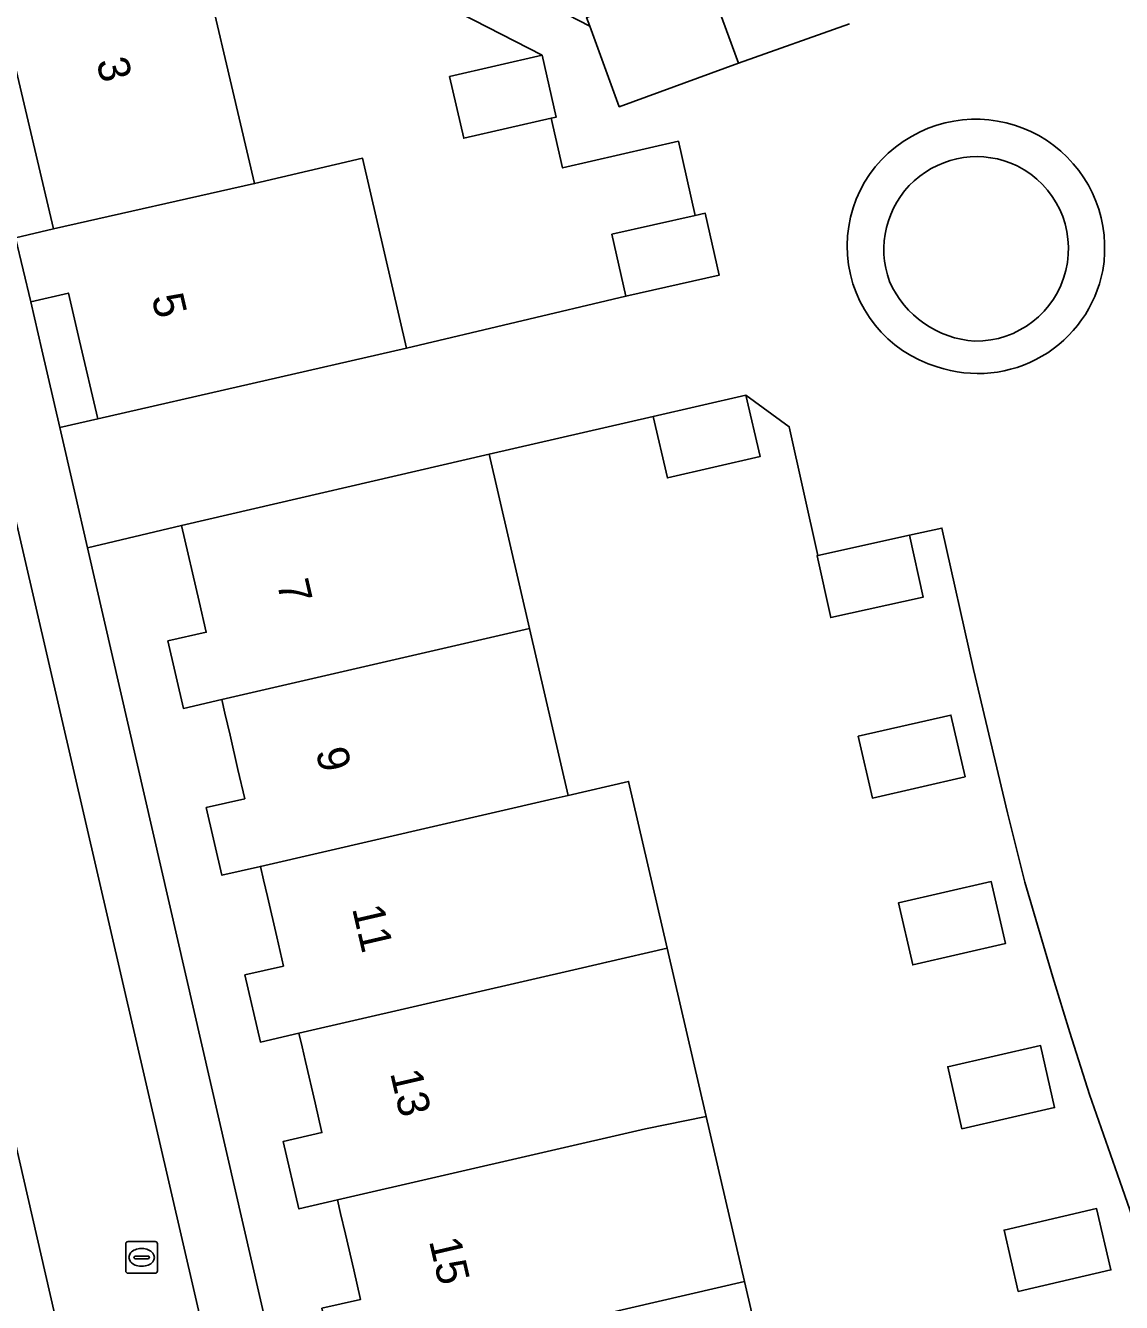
# Model space of a CAD drawing. Extents: x 156412 to 157779, y 382335 to 383768.
# Drawn here: x 156932.17 to 156966.74, y 383606.73 to 383647.01 of the extents above; entities that cross this region are included whole.
import ezdxf

# ---------------------------------------------------------------- set-up
doc = ezdxf.new("R2010")
doc.units = 0
for name, color, linetype in [('IMGEO_Erf', 7, 'Continuous'), ('IMGEO_Pand', 7, 'Continuous'), ('IMGEO_Pand_nummerreeks', 7, 'Continuous'), ('IMGEO_Parkeervlak_open', 7, 'Continuous'), ('IMGEO_Rijbaan_lokaal_gesloten', 7, 'Continuous'), ('IMGEO_Rijbaan_lokaal_open', 7, 'Continuous'), ('IMGEO_Rioolput', 7, 'Continuous'), ('IMGEO_Struiken', 7, 'Continuous'), ('IMGEO_Voetpad_open', 7, 'Continuous')]:
    doc.layers.add(name, color=color, linetype=linetype)

msp = doc.modelspace()

# ---------------------------------------------------------------- linework, layer by layer
at = {"layer": 'IMGEO_Erf'}
for points in [[(156928.136, 383656.312), (156928.315, 383655.543), (156928.875, 383653.141), (156930.054, 383648.078), (156930.612, 383645.686), (156931.862, 383640.321), (156933.053, 383640.6), (156931.799, 383645.964), (156931.24, 383648.355), (156930.974, 383649.493), (156930.056, 383653.418), (156929.495, 383655.819), (156929.15, 383657.294), (156936.71, 383660.004), (156937.794, 383660.392), (156940.119, 383661.226), (156944.482, 383662.79), (156945.928, 383663.308), (156946.124, 383663.378)], [(156937.306, 383650.956), (156939.4, 383642.026), (156942.807, 383642.824), (156944.191, 383636.837), (156951.109, 383638.474), (156950.669, 383640.429), (156953.291, 383641.018), (156952.765, 383643.361), (156949.111, 383642.522), (156948.751, 383644.087), (156945.993, 383643.455), (156945.546, 383645.403), (156948.468, 383646.074), (156944.142, 383648.308)], [(156944.834, 383649.649), (156949.969, 383646.998), (156949.871, 383647.267)], [(156953.633, 383648.643), (156954.663, 383645.824), (156958.159, 383647.062)], [(156967.231, 383608.987), (156966.688, 383610.554), (156965.734, 383613.287), (156965.106, 383615.243), (156964.575, 383616.993), (156963.687, 383619.985), (156963.146, 383622.179), (156962.068, 383626.697), (156961.077, 383631.159), (156960.058, 383630.933), (156960.49, 383628.983), (156957.572, 383628.336), (156957.139, 383630.285), (156957.166, 383630.291), (156956.263, 383634.358), (156954.894, 383635.356), (156955.342, 383633.416), (156952.418, 383632.74), (156951.97, 383634.681), (156946.795, 383633.488), (156948.068, 383627.99), (156949.286, 383622.729), (156951.195, 383623.17), (156952.415, 383617.909), (156953.646, 383612.595), (156954.852, 383607.388), (156956.071, 383602.127)], [(156941.521, 383606.548), (156942.739, 383606.828), (156942.524, 383607.76), (156942.265, 383608.881), (156942.113, 383609.539), (156942.015, 383609.965), (156940.795, 383609.683), (156940.305, 383611.812), (156941.523, 383612.091), (156941.306, 383613.029), (156941.004, 383614.337), (156940.899, 383614.792), (156940.799, 383615.226), (156939.582, 383614.945), (156939.094, 383617.066), (156940.309, 383617.345), (156940.095, 383618.27), (156939.802, 383619.536), (156939.679, 383620.068), (156939.582, 383620.487), (156938.366, 383620.206), (156937.874, 383622.341), (156939.089, 383622.62), (156938.875, 383623.549), (156938.626, 383624.624), (156938.465, 383625.323), (156938.367, 383625.749), (156937.155, 383625.469), (156936.665, 383627.598), (156937.875, 383627.875), (156937.648, 383628.846), (156937.09, 383631.239), (156934.132, 383630.532), (156956.071, 383535.145)]]:
    msp.add_lwpolyline(points, dxfattribs=at)
for points in [[(156933.88, 383637.063), (156933.527, 383638.573), (156932.344, 383638.296), (156932.693, 383636.783), (156933.257, 383634.334), (156934.454, 383634.607)], [(156958.435, 383624.593), (156961.359, 383625.263), (156961.806, 383623.313), (156958.882, 383622.643)], [(156959.706, 383619.338), (156962.63, 383620.011), (156963.081, 383618.054), (156960.157, 383617.38)], [(156961.706, 383612.213), (156961.261, 383614.17), (156964.186, 383614.836), (156964.631, 383612.878)], [(156963.485, 383607.078), (156963.035, 383609.014), (156965.956, 383609.694), (156966.407, 383607.758)]]:
    msp.add_lwpolyline(points, close=True, dxfattribs=at)
at = {"layer": 'IMGEO_Pand'}
for points in [[(156937.306, 383650.956), (156930.974, 383649.493), (156931.24, 383648.355), (156931.799, 383645.964), (156933.053, 383640.6), (156939.4, 383642.026)], [(156953.633, 383648.643), (156949.871, 383647.267), (156949.969, 383646.998), (156950.902, 383644.449), (156954.663, 383645.824)], [(156948.468, 383646.074), (156945.546, 383645.403), (156945.993, 383643.455), (156948.751, 383644.087), (156948.915, 383644.125)], [(156939.4, 383642.026), (156933.053, 383640.6), (156931.862, 383640.321), (156932.344, 383638.296), (156933.527, 383638.573), (156933.88, 383637.063), (156934.454, 383634.607), (156944.191, 383636.837), (156942.807, 383642.824)], [(156953.61, 383641.09), (156953.291, 383641.018), (156950.669, 383640.429), (156951.109, 383638.474), (156954.05, 383639.135)], [(156952.418, 383632.74), (156955.342, 383633.416), (156954.894, 383635.356), (156951.97, 383634.681)], [(156946.795, 383633.488), (156937.09, 383631.239), (156937.648, 383628.846), (156937.875, 383627.875), (156936.665, 383627.598), (156937.155, 383625.469), (156938.367, 383625.749), (156948.068, 383627.99)], [(156960.058, 383630.933), (156957.166, 383630.291), (156957.139, 383630.285), (156957.572, 383628.336), (156960.49, 383628.983)], [(156948.068, 383627.99), (156938.367, 383625.749), (156938.465, 383625.323), (156938.626, 383624.624), (156938.875, 383623.549), (156939.089, 383622.62), (156937.874, 383622.341), (156938.366, 383620.206), (156939.582, 383620.487), (156948.811, 383622.619), (156949.286, 383622.729)], [(156958.882, 383622.643), (156961.806, 383623.313), (156961.359, 383625.263), (156958.435, 383624.593)], [(156949.286, 383622.729), (156948.811, 383622.619), (156939.582, 383620.487), (156939.679, 383620.068), (156939.802, 383619.536), (156940.095, 383618.27), (156940.309, 383617.345), (156939.094, 383617.066), (156939.582, 383614.945), (156940.799, 383615.226), (156949.739, 383617.291), (156950.505, 383617.468), (156952.415, 383617.909), (156951.195, 383623.17)], [(156960.157, 383617.38), (156963.081, 383618.054), (156962.63, 383620.011), (156959.706, 383619.338)], [(156952.415, 383617.909), (156950.505, 383617.468), (156949.739, 383617.291), (156940.799, 383615.226), (156940.899, 383614.792), (156941.004, 383614.337), (156941.306, 383613.029), (156941.523, 383612.091), (156940.305, 383611.812), (156940.795, 383609.683), (156942.015, 383609.965), (156951.724, 383612.208), (156953.646, 383612.595)], [(156961.706, 383612.213), (156964.631, 383612.878), (156964.186, 383614.836), (156961.261, 383614.17)], [(156953.646, 383612.595), (156951.724, 383612.208), (156942.015, 383609.965), (156942.113, 383609.539), (156942.265, 383608.881), (156942.524, 383607.76), (156942.739, 383606.828), (156941.521, 383606.548), (156942.01, 383604.422), (156943.23, 383604.704), (156954.852, 383607.388)], [(156963.485, 383607.078), (156966.407, 383607.758), (156965.956, 383609.694), (156963.035, 383609.014)], [(156954.852, 383607.388), (156943.23, 383604.704), (156943.329, 383604.275), (156943.453, 383603.74), (156943.743, 383602.487), (156943.957, 383601.562), (156942.74, 383601.283), (156943.228, 383599.161), (156944.447, 383599.443), (156956.071, 383602.127)]]:
    msp.add_lwpolyline(points, close=True, dxfattribs=at)
at = {"layer": 'IMGEO_Parkeervlak_open'}
msp.add_lwpolyline([(156931.269, 383614.273), (156927.037, 383613.294), (156929.274, 383603.572), (156933.508, 383604.554)], close=True, dxfattribs=at)
at = {"layer": 'IMGEO_Rijbaan_lokaal_gesloten'}
for points in [[(156954.52, 383533.42), (156931.728, 383631.996), (156925.894, 383657.35)], [(156922.414, 383651.91), (156923.639, 383646.75), (156924.741, 383642.108), (156924.935, 383641.294), (156926.067, 383636.523), (156926.4, 383635.123), (156926.99, 383632.637), (156927.549, 383630.279), (156928.517, 383626.225), (156929.661, 383621.259), (156929.9, 383620.22), (156931.013, 383615.387), (156931.269, 383614.273), (156933.508, 383604.554)]]:
    msp.add_lwpolyline(points, dxfattribs=at)
for centre, radius, start, end in [((156962.146, 383639.993), 4.065, 349.9717, 115.6358), ((156962.065, 383640.055), 3.975, 114.9717, 253.3929), ((156962.173, 383639.949), 2.928, 64.1695, 200.2644), ((156962.152, 383639.974), 2.915, 269.2964, 63.5796), ((156962.211, 383640.046), 4.011, 251.359, 349.0556), ((156962.311, 383640.205), 3.152, 203.7553, 266.461)]:
    msp.add_arc(centre, radius, start, end, dxfattribs=at)
at = {"layer": 'IMGEO_Rijbaan_lokaal_open'}
for points in [[(156958.159, 383647.062), (156954.663, 383645.824), (156950.902, 383644.449), (156949.969, 383646.998), (156944.834, 383649.649)], [(156944.142, 383648.308), (156948.468, 383646.074), (156948.915, 383644.125), (156948.751, 383644.087), (156949.111, 383642.522), (156952.765, 383643.361), (156953.291, 383641.018), (156953.61, 383641.09), (156954.05, 383639.135), (156951.109, 383638.474), (156944.191, 383636.837), (156934.454, 383634.607), (156933.257, 383634.334), (156933.72, 383632.324), (156934.132, 383630.532), (156937.09, 383631.239), (156946.795, 383633.488), (156951.97, 383634.681), (156954.894, 383635.356), (156956.263, 383634.358), (156957.166, 383630.291), (156960.058, 383630.933), (156961.077, 383631.159), (156962.068, 383626.697), (156963.146, 383622.179), (156963.687, 383619.985), (156964.575, 383616.993), (156965.106, 383615.243), (156965.734, 383613.287), (156966.688, 383610.554), (156967.231, 383608.987)]]:
    msp.add_lwpolyline(points, dxfattribs=at)
for centre, radius, start, end in [((156962.146, 383639.993), 4.065, 349.9717, 115.6358), ((156962.065, 383640.055), 3.975, 114.9717, 253.3929), ((156962.211, 383640.046), 4.011, 251.359, 349.0556)]:
    msp.add_arc(centre, radius, start, end, dxfattribs=at)
at = {"layer": 'IMGEO_Rioolput'}
for p, q in [((156935.336, 383607.727), (156935.336, 383608.579)), ((156935.411, 383608.653), (156936.263, 383608.653)), ((156936.337, 383608.579), (156936.337, 383607.727)), ((156935.595, 383608.147), (156935.595, 383608.159)), ((156936.033, 383608.11), (156935.635, 383608.11)), ((156935.638, 383608.196), (156936.036, 383608.196)), ((156935.824, 383608.433), (156935.849, 383608.433)), ((156936.079, 383608.159), (156936.079, 383608.147)), ((156935.847, 383607.873), (156935.822, 383607.873)), ((156936.263, 383607.653), (156935.411, 383607.653))]:
    msp.add_line(p, q, dxfattribs=at)
for points in [[(156935.336, 383607.727), (156935.336, 383608.579)], [(156935.411, 383608.653), (156936.263, 383608.653)], [(156936.337, 383608.579), (156936.337, 383607.727)], [(156936.263, 383607.653), (156935.411, 383607.653)]]:
    msp.add_lwpolyline(points, dxfattribs=at)
for centre, radius, start, end in [((156935.413, 383608.577), 0.0765, 91.552, 178.448), ((156935.413, 383608.577), 0.0765, 91.552, 178.448), ((156936.261, 383608.577), 0.0765, 1.552, 88.448), ((156936.261, 383608.577), 0.0765, 1.552, 88.448), ((156935.635, 383608.156), 0.0403, 85.8775, 175.7526), ((156935.632, 383608.146), 0.0366, 178.938, 274.7102), ((156936.036, 383608.153), 0.043, 264.8664, 352.4533), ((156936.04, 383608.158), 0.0386, 1.7309, 96.639), ((156935.413, 383607.729), 0.0765, 181.552, 268.448), ((156935.413, 383607.729), 0.0765, 181.552, 268.448), ((156936.261, 383607.729), 0.0765, 271.552, 358.448), ((156936.261, 383607.729), 0.0765, 271.552, 358.448)]:
    msp.add_arc(centre, radius, start, end, dxfattribs=at)
for centre, major_axis, ratio, start_param, end_param in [((156935.823, 383608.153), (-0.387, 0.002), 0.722429, 4.712389, 7.853982), ((156935.848, 383608.153), (-0.39, 0.002), 0.717154, 1.570796, 4.712389)]:
    msp.add_ellipse(centre, major_axis=major_axis, ratio=ratio, start_param=start_param, end_param=end_param, dxfattribs=at)
at = {"layer": 'IMGEO_Struiken'}
for centre, radius, start, end in [((156962.173, 383639.949), 2.928, 64.1695, 200.2644), ((156962.152, 383639.974), 2.915, 269.2964, 63.5796), ((156962.311, 383640.205), 3.152, 203.7553, 266.461)]:
    msp.add_arc(centre, radius, start, end, dxfattribs=at)
at = {"layer": 'IMGEO_Voetpad_open'}
msp.add_lwpolyline([(156929.133, 383658.573), (156929.111, 383658.567), (156925.894, 383657.35), (156931.728, 383631.996), (156954.52, 383533.42), (156961.349, 383504.04), (156963.216, 383504.462), (156962.872, 383505.984), (156956.397, 383533.726), (156956.071, 383535.145), (156934.132, 383630.532), (156933.72, 383632.324), (156933.257, 383634.334), (156932.693, 383636.783), (156932.344, 383638.296), (156931.862, 383640.321), (156930.612, 383645.686), (156930.054, 383648.078), (156928.875, 383653.141)], dxfattribs=at)

# ---------------------------------------------------------------- texts
at = {"layer": 'IMGEO_Pand_nummerreeks'}
for s, rotation, p in [('3', 283.1592, (156934.405, 383645.889)), ('5', 283.1579, (156936.145, 383638.446)), ('7', 283.0174, (156940.097, 383629.427)), ('9', 283.0174, (156941.323, 383624.126)), ('11', 283.0174, (156942.47, 383619.163)), ('13', 283.0174, (156943.669, 383613.974)), ('15', 283.0174, (156944.895, 383608.674))]:
    msp.add_text(s, height=1, rotation=rotation, dxfattribs=at).set_placement(p)

doc.saveas('drawing.dxf')
